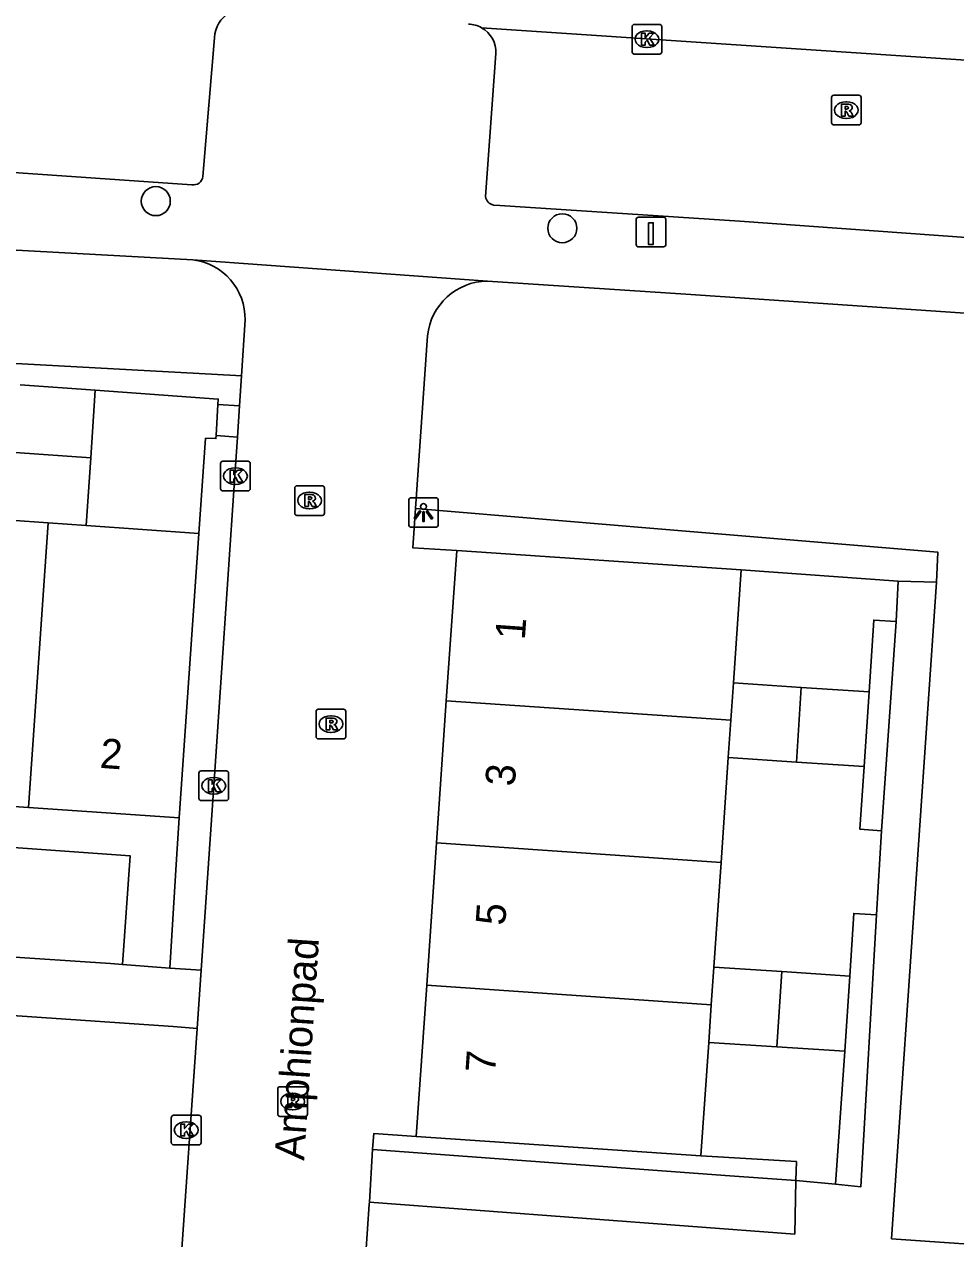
# Model space of a CAD drawing. Extents: x 161848 to 162726, y 385382 to 386521.
# Drawn here: x 162165.77 to 162197.17, y 386112.26 to 386153.2 of the extents above; entities that cross this region are included whole.
import ezdxf

# ---------------------------------------------------------------- set-up
doc = ezdxf.new("R2010")
doc.units = 0
for name, color, linetype in [('IMGEO_Boom', 7, 'Continuous'), ('IMGEO_Groenvoorziening', 7, 'Continuous'), ('IMGEO_Hek', 7, 'Continuous'), ('IMGEO_Kolk', 7, 'Continuous'), ('IMGEO_Laadpaal', 7, 'Continuous'), ('IMGEO_Lichtpunt', 7, 'Continuous'), ('IMGEO_Openbare_ruimte_label', 7, 'Continuous'), ('IMGEO_Pand', 7, 'Continuous'), ('IMGEO_Pand_nummerreeks', 7, 'Continuous'), ('IMGEO_Rijbaan_lokaal_gesloten', 7, 'Continuous'), ('IMGEO_Rioolput', 7, 'Continuous'), ('IMGEO_Voetpad_halfverhard', 7, 'Continuous'), ('IMGEO_Voetpad_open', 7, 'Continuous')]:
    doc.layers.add(name, color=color, linetype=linetype)

msp = doc.modelspace()

# ---------------------------------------------------------------- linework, layer by layer
at = {"layer": 'IMGEO_Boom'}
for centre in [(162170.208, 386147.238), (162183.91, 386146.323)]:
    msp.add_circle(centre, 0.489, dxfattribs=at)
at = {"layer": 'IMGEO_Groenvoorziening'}
for points in [[(162173.092, 386141.351), (162172.906, 386141.36), (162163.406, 386141.875)], [(162168.169, 386140.871), (162172.313, 386140.564), (162172.302, 386140.386)], [(162171.66, 386136.038), (162171.888, 386139.245), (162172.232, 386139.234), (162172.239, 386139.337)], [(162178.96, 386136.873), (162186.992, 386136.201), (162196.564, 386135.407), (162196.522, 386134.393)], [(162195.233, 386134.431), (162189.942, 386134.809)], [(162194.249, 386130.694), (162194.409, 386133.116), (162195.166, 386133.065)], [(162194.083, 386128.179), (162193.943, 386126.065), (162194.673, 386126.016)], [(162194.495, 386123.177), (162193.736, 386123.228), (162193.598, 386121.117)], [(162193.432, 386118.587), (162193.117, 386114.1)], [(162191.782, 386114.224), (162191.8, 386114.867), (162188.579, 386115.053)]]:
    msp.add_lwpolyline(points, dxfattribs=at)
at = {"layer": 'IMGEO_Hek'}
for points in [[(162168.169, 386140.871), (162172.313, 386140.564), (162172.302, 386140.386), (162172.239, 386139.337), (162172.232, 386139.234), (162171.888, 386139.245), (162171.66, 386136.038)], [(162189.942, 386134.809), (162195.233, 386134.431)], [(162195.166, 386133.065), (162195.233, 386134.431)], [(162195.166, 386133.065), (162194.409, 386133.116), (162194.249, 386130.694)], [(162194.083, 386128.179), (162193.943, 386126.065), (162194.673, 386126.016)], [(162194.495, 386123.177), (162194.673, 386126.016)], [(162193.598, 386121.117), (162193.736, 386123.228), (162194.495, 386123.177)], [(162193.432, 386118.587), (162193.117, 386114.1)], [(162191.782, 386114.224), (162191.8, 386114.867), (162188.579, 386115.053)], [(162191.782, 386114.224), (162193.117, 386114.1)]]:
    msp.add_lwpolyline(points, dxfattribs=at)
at = {"layer": 'IMGEO_Kolk'}
for p, q in [((162186.262, 386152.271), (162186.262, 386153.123)), ((162186.337, 386153.197), (162187.189, 386153.197)), ((162186.75, 386152.977), (162186.775, 386152.977)), ((162187.263, 386153.123), (162187.263, 386152.271)), ((162187.189, 386152.197), (162186.337, 386152.197)), ((162186.773, 386152.417), (162186.748, 386152.417)), ((162172.391, 386137.544), (162172.391, 386138.396)), ((162172.466, 386138.47), (162173.318, 386138.47)), ((162172.879, 386138.25), (162172.904, 386138.25)), ((162173.392, 386138.396), (162173.392, 386137.544)), ((162173.318, 386137.47), (162172.466, 386137.47)), ((162172.902, 386137.69), (162172.877, 386137.69)), ((162171.736, 386128.032), (162172.588, 386128.032)), ((162171.661, 386127.106), (162171.661, 386127.958)), ((162172.149, 386127.812), (162172.174, 386127.812)), ((162172.662, 386127.958), (162172.662, 386127.106)), ((162172.172, 386127.252), (162172.147, 386127.252)), ((162172.588, 386127.032), (162171.736, 386127.032)), ((162170.731, 386115.501), (162170.731, 386116.353)), ((162170.806, 386116.427), (162171.658, 386116.427)), ((162171.219, 386116.207), (162171.244, 386116.207)), ((162171.732, 386116.353), (162171.732, 386115.501)), ((162171.658, 386115.427), (162170.806, 386115.427)), ((162171.242, 386115.647), (162171.217, 386115.647))]:
    msp.add_line(p, q, dxfattribs=at)
for points in [[(162186.262, 386152.271), (162186.262, 386153.123)], [(162186.337, 386153.197), (162187.189, 386153.197)], [(162187.263, 386153.123), (162187.263, 386152.271)], [(162186.583, 386152.897), (162186.706, 386152.897), (162186.706, 386152.746), (162186.836, 386152.897), (162187, 386152.897), (162186.854, 386152.746), (162187.007, 386152.497), (162186.855, 386152.497), (162186.77, 386152.661), (162186.706, 386152.594), (162186.706, 386152.497), (162186.583, 386152.497), (162186.583, 386152.897)], [(162187.189, 386152.197), (162186.337, 386152.197)], [(162172.391, 386137.544), (162172.391, 386138.396)], [(162172.466, 386138.47), (162173.318, 386138.47)], [(162173.392, 386138.396), (162173.392, 386137.544)], [(162172.712, 386138.17), (162172.835, 386138.17), (162172.835, 386138.019), (162172.965, 386138.17), (162173.129, 386138.17), (162172.983, 386138.019), (162173.136, 386137.77), (162172.984, 386137.77), (162172.899, 386137.934), (162172.835, 386137.867), (162172.835, 386137.77), (162172.712, 386137.77), (162172.712, 386138.17)], [(162173.318, 386137.47), (162172.466, 386137.47)], [(162171.736, 386128.032), (162172.588, 386128.032)], [(162171.661, 386127.106), (162171.661, 386127.958)], [(162171.982, 386127.732), (162172.105, 386127.732), (162172.105, 386127.581), (162172.235, 386127.732), (162172.399, 386127.732), (162172.253, 386127.581), (162172.406, 386127.332), (162172.254, 386127.332), (162172.169, 386127.496), (162172.105, 386127.429), (162172.105, 386127.332), (162171.982, 386127.332), (162171.982, 386127.732)], [(162172.662, 386127.958), (162172.662, 386127.106)], [(162172.588, 386127.032), (162171.736, 386127.032)], [(162170.731, 386115.501), (162170.731, 386116.353)], [(162170.806, 386116.427), (162171.658, 386116.427)], [(162171.052, 386116.127), (162171.175, 386116.127), (162171.175, 386115.976), (162171.305, 386116.127), (162171.469, 386116.127), (162171.323, 386115.976), (162171.476, 386115.727), (162171.324, 386115.727), (162171.239, 386115.891), (162171.175, 386115.824), (162171.175, 386115.727), (162171.052, 386115.727), (162171.052, 386116.127)], [(162171.732, 386116.353), (162171.732, 386115.501)], [(162171.658, 386115.427), (162170.806, 386115.427)]]:
    msp.add_lwpolyline(points, dxfattribs=at)
for centre, start, end in [((162186.339, 386153.121), 91.552, 178.448), ((162186.339, 386153.121), 91.552, 178.448), ((162187.187, 386153.121), 1.552, 88.448), ((162187.187, 386153.121), 1.552, 88.448), ((162186.339, 386152.273), 181.552, 268.448), ((162186.339, 386152.273), 181.552, 268.448), ((162187.187, 386152.273), 271.552, 358.448), ((162187.187, 386152.273), 271.552, 358.448), ((162172.468, 386138.394), 91.552, 178.448), ((162172.468, 386138.394), 91.552, 178.448), ((162173.316, 386138.394), 1.552, 88.448), ((162173.316, 386138.394), 1.552, 88.448), ((162172.468, 386137.546), 181.552, 268.448), ((162172.468, 386137.546), 181.552, 268.448), ((162173.316, 386137.546), 271.552, 358.448), ((162173.316, 386137.546), 271.552, 358.448), ((162171.738, 386127.956), 91.552, 178.448), ((162171.738, 386127.956), 91.552, 178.448), ((162172.586, 386127.956), 1.552, 88.448), ((162172.586, 386127.956), 1.552, 88.448), ((162171.738, 386127.108), 181.552, 268.448), ((162171.738, 386127.108), 181.552, 268.448), ((162172.586, 386127.108), 271.552, 358.448), ((162172.586, 386127.108), 271.552, 358.448), ((162170.808, 386116.351), 91.552, 178.448), ((162170.808, 386116.351), 91.552, 178.448), ((162171.656, 386116.351), 1.552, 88.448), ((162171.656, 386116.351), 1.552, 88.448), ((162170.808, 386115.503), 181.552, 268.448), ((162170.808, 386115.503), 181.552, 268.448), ((162171.656, 386115.503), 271.552, 358.448), ((162171.656, 386115.503), 271.552, 358.448)]:
    msp.add_arc(centre, 0.0765, start, end, dxfattribs=at)
for centre, major_axis, ratio, start_param, end_param in [((162186.749, 386152.697), (-0.387, 0.002), 0.722429, 4.712389, 7.853982), ((162186.774, 386152.697), (-0.39, 0.002), 0.717154, 1.570796, 4.712389), ((162172.878, 386137.97), (-0.387, 0.002), 0.722429, 4.712389, 7.853982), ((162172.903, 386137.97), (-0.39, 0.002), 0.717154, 1.570796, 4.712389), ((162172.148, 386127.532), (-0.387, 0.002), 0.722429, 4.712389, 7.853982), ((162172.173, 386127.532), (-0.39, 0.002), 0.717154, 1.570796, 4.712389), ((162171.218, 386115.927), (-0.387, 0.002), 0.722429, 4.712389, 7.853982), ((162171.243, 386115.927), (-0.39, 0.002), 0.717154, 1.570796, 4.712389)]:
    msp.add_ellipse(centre, major_axis=major_axis, ratio=ratio, start_param=start_param, end_param=end_param, dxfattribs=at)
at = {"layer": 'IMGEO_Laadpaal'}
for p, q in [((162186.399, 386146.614), (162186.399, 386145.773)), ((162186.399, 386146.614), (162186.399, 386145.773)), ((162187.315, 386146.698), (162186.474, 386146.698)), ((162187.315, 386146.698), (162186.474, 386146.698)), ((162187.399, 386145.782), (162187.399, 386146.623)), ((162187.399, 386145.782), (162187.399, 386146.623)), ((162186.483, 386145.698), (162187.324, 386145.698)), ((162186.483, 386145.698), (162187.324, 386145.698))]:
    msp.add_line(p, q, dxfattribs=at)
msp.add_lwpolyline([(162186.814, 386146.511), (162186.974, 386146.511), (162186.974, 386145.778), (162186.814, 386145.778), (162186.814, 386146.511)], dxfattribs=at)
for centre, start, end in [((162186.477, 386146.62), 92.4484, 184.2845), ((162186.477, 386146.62), 92.4484, 184.2845), ((162187.321, 386146.62), 2.4484, 94.2845), ((162187.321, 386146.62), 2.4484, 94.2845), ((162186.477, 386145.776), 182.4484, 274.2845), ((162186.477, 386145.776), 182.4484, 274.2845), ((162187.321, 386145.776), 272.4484, 4.2845), ((162187.321, 386145.776), 272.4484, 4.2845)]:
    msp.add_arc(centre, 0.0779, start, end, dxfattribs=at)
at = {"layer": 'IMGEO_Lichtpunt'}
for p, q in [((162178.732, 386137.146), (162178.732, 386136.339)), ((162178.732, 386137.146), (162178.732, 386136.339)), ((162179.634, 386137.241), (162178.826, 386137.241)), ((162179.634, 386137.241), (162178.826, 386137.241)), ((162179.728, 386136.339), (162179.728, 386137.146)), ((162179.728, 386136.339), (162179.728, 386137.146)), ((162178.826, 386136.245), (162179.634, 386136.245)), ((162178.826, 386136.245), (162179.634, 386136.245))]:
    msp.add_line(p, q, dxfattribs=at)
for points in [[(162179.106, 386136.81), (162179.145, 386136.782), (162178.957, 386136.52), (162178.919, 386136.547), (162179.106, 386136.81)], [(162179.208, 386136.762), (162179.255, 386136.762), (162179.255, 386136.44), (162179.208, 386136.44), (162179.208, 386136.762)], [(162179.318, 386136.782), (162179.356, 386136.809), (162179.543, 386136.547), (162179.504, 386136.519), (162179.318, 386136.782)]]:
    msp.add_lwpolyline(points, dxfattribs=at)
msp.add_circle((162179.231, 386136.944), 0.0994, dxfattribs=at)
for centre, start, end in [((162178.826, 386137.146), 90, 180), ((162178.826, 386137.146), 90, 180), ((162179.634, 386137.146), 0, 90), ((162179.634, 386137.146), 0, 90), ((162178.826, 386136.339), 180, 270), ((162178.826, 386136.339), 180, 270), ((162179.634, 386136.339), 270, 0), ((162179.634, 386136.339), 270, 360)]:
    msp.add_arc(centre, 0.0946, start, end, dxfattribs=at)
at = {"layer": 'IMGEO_Pand'}
for points in [[(162168.169, 386140.871), (162165.635, 386141.052)], [(162168.012, 386138.585), (162168.169, 386140.871)], [(162165.471, 386138.767), (162168.012, 386138.585)], [(162167.855, 386136.303), (162168.012, 386138.585)], [(162165.306, 386136.481), (162166.581, 386136.392)], [(162166.581, 386136.392), (162165.914, 386126.798)], [(162166.581, 386136.392), (162167.855, 386136.303)], [(162167.855, 386136.303), (162171.66, 386136.038)], [(162171.66, 386136.038), (162170.994, 386126.448)], [(162180, 386130.4), (162180.349, 386135.465)], [(162180.349, 386135.465), (162189.942, 386134.809)], [(162189.942, 386134.809), (162189.679, 386130.999)], [(162189.593, 386129.74), (162189.679, 386130.999)], [(162189.679, 386130.999), (162191.964, 386130.847)], [(162191.964, 386130.847), (162191.799, 386128.329)], [(162191.964, 386130.847), (162194.249, 386130.694)], [(162194.249, 386130.694), (162194.083, 386128.179)], [(162179.67, 386125.608), (162180, 386130.4)], [(162189.593, 386129.74), (162180, 386130.4)], [(162189.506, 386128.48), (162189.593, 386129.74)], [(162189.506, 386128.48), (162189.262, 386124.948)], [(162191.799, 386128.329), (162189.506, 386128.48)], [(162194.083, 386128.179), (162191.799, 386128.329)], [(162165.914, 386126.798), (162161.121, 386127.128)], [(162170.994, 386126.448), (162165.914, 386126.798)], [(162179.34, 386120.809), (162179.67, 386125.608)], [(162189.262, 386124.948), (162179.67, 386125.608)], [(162189.262, 386124.948), (162189.018, 386121.416)], [(162188.931, 386120.149), (162189.018, 386121.416)], [(162189.018, 386121.416), (162191.308, 386121.267)], [(162191.308, 386121.267), (162191.142, 386118.734)], [(162191.308, 386121.267), (162193.598, 386121.117)], [(162193.598, 386121.117), (162193.432, 386118.587)], [(162178.989, 386115.713), (162179.34, 386120.809)], [(162188.931, 386120.149), (162179.34, 386120.809)], [(162188.844, 386118.882), (162188.931, 386120.149)], [(162188.844, 386118.882), (162188.579, 386115.053)], [(162191.142, 386118.734), (162188.844, 386118.882)], [(162193.432, 386118.587), (162191.142, 386118.734)], [(162188.579, 386115.053), (162178.989, 386115.713)]]:
    msp.add_lwpolyline(points, dxfattribs=at)
at = {"layer": 'IMGEO_Rijbaan_lokaal_gesloten'}
msp.add_lwpolyline([(162181.189, 386153.084), (162199.031, 386151.892), (162226.436, 386150.01)], dxfattribs=at)
msp.add_arc((162180.714, 386152.25), 0.959, 60.3446, 87.868, dxfattribs=at)
at = {"layer": 'IMGEO_Rioolput'}
for p, q in [((162192.983, 386149.88), (162192.983, 386150.732)), ((162193.058, 386150.806), (162193.91, 386150.806)), ((162193.471, 386150.586), (162193.496, 386150.586)), ((162193.984, 386150.732), (162193.984, 386149.88)), ((162193.91, 386149.806), (162193.058, 386149.806)), ((162193.494, 386150.026), (162193.469, 386150.026)), ((162174.89, 386136.721), (162174.89, 386137.573)), ((162174.965, 386137.647), (162175.817, 386137.647)), ((162175.378, 386137.427), (162175.403, 386137.427)), ((162175.891, 386137.573), (162175.891, 386136.721)), ((162175.817, 386136.647), (162174.965, 386136.647)), ((162175.401, 386136.867), (162175.376, 386136.867)), ((162175.611, 386129.186), (162175.611, 386130.038)), ((162175.686, 386130.112), (162176.538, 386130.112)), ((162176.612, 386130.038), (162176.612, 386129.186)), ((162176.099, 386129.892), (162176.124, 386129.892)), ((162176.122, 386129.332), (162176.097, 386129.332)), ((162176.538, 386129.112), (162175.686, 386129.112)), ((162174.392, 386117.389), (162175.244, 386117.389)), ((162174.317, 386116.463), (162174.317, 386117.315)), ((162174.805, 386117.169), (162174.83, 386117.169)), ((162175.318, 386117.315), (162175.318, 386116.463)), ((162174.828, 386116.609), (162174.803, 386116.609)), ((162175.244, 386116.389), (162174.392, 386116.389))]:
    msp.add_line(p, q, dxfattribs=at)
for points in [[(162192.983, 386149.88), (162192.983, 386150.732)], [(162193.058, 386150.806), (162193.91, 386150.806)], [(162193.572, 386150.504), (162193.32, 386150.506), (162193.32, 386150.106)], [(162193.984, 386150.732), (162193.984, 386149.88)], [(162193.32, 386150.106), (162193.444, 386150.106), (162193.444, 386150.268), (162193.455, 386150.268)], [(162193.498, 386150.425), (162193.444, 386150.425), (162193.444, 386150.344)], [(162193.444, 386150.344), (162193.496, 386150.344)], [(162193.502, 386150.239), (162193.573, 386150.106), (162193.713, 386150.106), (162193.648, 386150.232)], [(162193.91, 386149.806), (162193.058, 386149.806)], [(162174.89, 386136.721), (162174.89, 386137.573)], [(162174.965, 386137.647), (162175.817, 386137.647)], [(162175.891, 386137.573), (162175.891, 386136.721)], [(162175.479, 386137.345), (162175.227, 386137.347), (162175.227, 386136.947)], [(162175.227, 386136.947), (162175.351, 386136.947), (162175.351, 386137.109), (162175.362, 386137.109)], [(162175.405, 386137.266), (162175.351, 386137.266), (162175.351, 386137.185)], [(162175.351, 386137.185), (162175.403, 386137.185)], [(162175.409, 386137.08), (162175.48, 386136.947), (162175.62, 386136.947), (162175.555, 386137.073)], [(162175.817, 386136.647), (162174.965, 386136.647)], [(162175.611, 386129.186), (162175.611, 386130.038)], [(162175.686, 386130.112), (162176.538, 386130.112)], [(162176.612, 386130.038), (162176.612, 386129.186)], [(162176.2, 386129.81), (162175.948, 386129.812), (162175.948, 386129.412)], [(162176.126, 386129.731), (162176.072, 386129.731), (162176.072, 386129.65)], [(162176.072, 386129.65), (162176.124, 386129.65)], [(162175.948, 386129.412), (162176.072, 386129.412), (162176.072, 386129.574), (162176.083, 386129.574)], [(162176.13, 386129.545), (162176.201, 386129.412), (162176.341, 386129.412), (162176.276, 386129.538)], [(162176.538, 386129.112), (162175.686, 386129.112)], [(162174.392, 386117.389), (162175.244, 386117.389)], [(162174.317, 386116.463), (162174.317, 386117.315)], [(162174.906, 386117.087), (162174.654, 386117.089), (162174.654, 386116.689)], [(162174.832, 386117.008), (162174.778, 386117.008), (162174.778, 386116.927)], [(162174.778, 386116.927), (162174.83, 386116.927)], [(162175.318, 386117.315), (162175.318, 386116.463)], [(162174.654, 386116.689), (162174.778, 386116.689), (162174.778, 386116.851), (162174.789, 386116.851)], [(162174.836, 386116.822), (162174.907, 386116.689), (162175.047, 386116.689), (162174.982, 386116.815)], [(162175.244, 386116.389), (162174.392, 386116.389)]]:
    msp.add_lwpolyline(points, dxfattribs=at)
for centre, radius, start, end in [((162193.06, 386150.73), 0.0765, 91.552, 178.448), ((162193.06, 386150.73), 0.0765, 91.552, 178.448), ((162193.571, 386150.394), 0.109, 350.3612, 89.416), ((162193.908, 386150.73), 0.0765, 1.552, 88.448), ((162193.908, 386150.73), 0.0765, 1.552, 88.448), ((162193.454, 386150.215), 0.0533, 26.0293, 88.6989), ((162193.48, 386150.533), 0.19, 274.7715, 282.9687), ((162193.504, 386150.329), 0.0964, 77.0061, 93.1865), ((162193.518, 386150.386), 0.0378, 276.6634, 79.6772), ((162193.569, 386150.394), 0.112, 277.5842, 350.9817), ((162193.553, 386150.179), 0.108, 29.5134, 73.7905), ((162193.06, 386149.882), 0.0765, 181.552, 268.448), ((162193.06, 386149.882), 0.0765, 181.552, 268.448), ((162193.908, 386149.882), 0.0765, 271.552, 358.448), ((162193.908, 386149.882), 0.0765, 271.552, 358.448), ((162174.967, 386137.571), 0.0765, 91.552, 178.448), ((162174.967, 386137.571), 0.0765, 91.552, 178.448), ((162175.815, 386137.571), 0.0765, 1.552, 88.448), ((162175.815, 386137.571), 0.0765, 1.552, 88.448), ((162175.361, 386137.056), 0.0533, 26.0293, 88.6989), ((162175.387, 386137.374), 0.19, 274.7715, 282.9687), ((162175.411, 386137.17), 0.0964, 77.0061, 93.1865), ((162175.425, 386137.227), 0.0378, 276.6634, 79.6772), ((162175.478, 386137.235), 0.109, 350.3612, 89.416), ((162175.476, 386137.235), 0.112, 277.5842, 350.9817), ((162175.46, 386137.02), 0.108, 29.5134, 73.7905), ((162174.967, 386136.723), 0.0765, 181.552, 268.448), ((162174.967, 386136.723), 0.0765, 181.552, 268.448), ((162175.815, 386136.723), 0.0765, 271.552, 358.448), ((162175.815, 386136.723), 0.0765, 271.552, 358.448), ((162175.688, 386130.036), 0.0765, 91.552, 178.448), ((162175.688, 386130.036), 0.0765, 91.552, 178.448), ((162176.536, 386130.036), 0.0765, 1.552, 88.448), ((162176.536, 386130.036), 0.0765, 1.552, 88.448), ((162176.108, 386129.839), 0.19, 274.7715, 282.9687), ((162176.132, 386129.635), 0.0964, 77.0061, 93.1865), ((162176.146, 386129.692), 0.0378, 276.6634, 79.6772), ((162176.199, 386129.7), 0.109, 350.3612, 89.416), ((162176.197, 386129.7), 0.112, 277.5842, 350.9817), ((162176.082, 386129.521), 0.0533, 26.0293, 88.6989), ((162176.181, 386129.485), 0.108, 29.5134, 73.7905), ((162175.688, 386129.188), 0.0765, 181.552, 268.448), ((162175.688, 386129.188), 0.0765, 181.552, 268.448), ((162176.536, 386129.188), 0.0765, 271.552, 358.448), ((162176.536, 386129.188), 0.0765, 271.552, 358.448), ((162174.394, 386117.313), 0.0765, 91.552, 178.448), ((162174.394, 386117.313), 0.0765, 91.552, 178.448), ((162175.242, 386117.313), 0.0765, 1.552, 88.448), ((162175.242, 386117.313), 0.0765, 1.552, 88.448), ((162174.814, 386117.116), 0.19, 274.7715, 282.9687), ((162174.838, 386116.912), 0.0964, 77.0061, 93.1865), ((162174.852, 386116.969), 0.0378, 276.6634, 79.6772), ((162174.905, 386116.977), 0.109, 350.3612, 89.416), ((162174.903, 386116.977), 0.112, 277.5842, 350.9817), ((162174.788, 386116.798), 0.0533, 26.0293, 88.6989), ((162174.887, 386116.762), 0.108, 29.5134, 73.7905), ((162174.394, 386116.465), 0.0765, 181.552, 268.448), ((162174.394, 386116.465), 0.0765, 181.552, 268.448), ((162175.242, 386116.465), 0.0765, 271.552, 358.448), ((162175.242, 386116.465), 0.0765, 271.552, 358.448)]:
    msp.add_arc(centre, radius, start, end, dxfattribs=at)
for centre, major_axis, ratio, start_param, end_param in [((162193.47, 386150.306), (-0.387, 0.002), 0.722429, 4.712389, 7.853982), ((162193.495, 386150.306), (-0.39, 0.002), 0.717154, 1.570796, 4.712389), ((162175.377, 386137.147), (-0.387, 0.002), 0.722429, 4.712389, 7.853982), ((162175.402, 386137.147), (-0.39, 0.002), 0.717154, 1.570796, 4.712389), ((162176.098, 386129.612), (-0.387, 0.002), 0.722429, 4.712389, 7.853982), ((162176.123, 386129.612), (-0.39, 0.002), 0.717154, 1.570796, 4.712389), ((162174.804, 386116.889), (-0.387, 0.002), 0.722429, 4.712389, 7.853982), ((162174.829, 386116.889), (-0.39, 0.002), 0.717154, 1.570796, 4.712389)]:
    msp.add_ellipse(centre, major_axis=major_axis, ratio=ratio, start_param=start_param, end_param=end_param, dxfattribs=at)
at = {"layer": 'IMGEO_Voetpad_halfverhard'}
for points in [[(162209.026, 386109.951), (162209.113, 386111.285), (162195.011, 386112.263), (162196.522, 386134.393)], [(162195.233, 386134.431), (162195.166, 386133.065)], [(162196.522, 386134.393), (162195.233, 386134.431)], [(162195.166, 386133.065), (162194.673, 386126.016)], [(162194.673, 386126.016), (162194.495, 386123.177)], [(162194.495, 386123.177), (162193.967, 386114.011), (162193.117, 386114.1)], [(162193.117, 386114.1), (162191.782, 386114.224)]]:
    msp.add_lwpolyline(points, dxfattribs=at)
at = {"layer": 'IMGEO_Voetpad_open'}
for points in [[(162118.128, 386155.403), (162117.889, 386151.469), (162141.7, 386149.843), (162171.421, 386147.793)], [(162171.791, 386148.069), (162172.197, 386152.873)], [(162181.326, 386147.395), (162181.674, 386152.214)], [(162223.832, 386144.243), (162200.015, 386145.835), (162189.89, 386146.567), (162181.808, 386147.096), (162181.585, 386147.108)], [(162163.647, 386145.689), (162171.459, 386145.261)], [(162181.383, 386144.541), (162171.459, 386145.261)], [(162181.383, 386144.541), (162188.069, 386144.097), (162205.581, 386142.913), (162213.572, 386142.256), (162223.61, 386141.567)], [(162173.215, 386143.232), (162173.092, 386141.351)], [(162178.96, 386136.873), (162179.369, 386142.702)], [(162173.092, 386141.351), (162173.025, 386140.343)], [(162172.239, 386139.337), (162172.302, 386140.386)], [(162172.302, 386140.386), (162173.025, 386140.343)], [(162173.025, 386140.343), (162172.956, 386139.284)], [(162172.956, 386139.284), (162172.87, 386137.982), (162172.162, 386127.532), (162171.732, 386121.313)], [(162172.239, 386139.337), (162172.956, 386139.284)], [(162180.349, 386135.465), (162178.868, 386135.555), (162178.96, 386136.873)], [(162151.233, 386126.464), (162169.342, 386125.174), (162169.081, 386121.511)], [(162170.677, 386121.382), (162170.907, 386125.063), (162170.994, 386126.448)], [(162169.081, 386121.511), (162168.685, 386121.543), (162157.444, 386122.288), (162155.926, 386100.139)], [(162170.677, 386121.382), (162169.081, 386121.511)], [(162171.732, 386121.313), (162170.677, 386121.382)], [(162171.601, 386119.355), (162171.732, 386121.313)], [(162157.16, 386089.366), (162159.287, 386120.206), (162170.797, 386119.413), (162171.601, 386119.355)], [(162171.601, 386119.355), (162169.796, 386093.348)], [(162177.509, 386115.266), (162177.51, 386115.287), (162177.554, 386115.808), (162178.989, 386115.713)], [(162177.409, 386113.501), (162177.509, 386115.266)], [(162177.509, 386115.266), (162189.561, 386114.386), (162191.782, 386114.224)], [(162191.782, 386114.224), (162191.743, 386112.421), (162177.409, 386113.501)], [(162177.17, 386110.108), (162177.405, 386113.43), (162177.409, 386113.501)]]:
    msp.add_lwpolyline(points, dxfattribs=at)
for centre, radius, start, end in [((162173.195, 386152.709), 1.011, 112.3663, 170.6593), ((162180.716, 386152.25), 0.958, 357.8298, 60.447), ((162171.483, 386148.096), 0.309, 258.3803, 355.0616), ((162181.645, 386147.422), 0.32, 184.9138, 259.2149), ((162171.214, 386143.275), 2.001, 358.7752, 82.9739), ((162181.4, 386142.5), 2.041, 90.47, 174.3289)]:
    msp.add_arc(centre, radius, start, end, dxfattribs=at)

# ---------------------------------------------------------------- texts
at = {"layer": 'IMGEO_Openbare_ruimte_label'}
msp.add_text('Amphionpad', height=1, rotation=86.1593, dxfattribs=at).set_placement((162175.207, 386114.888))
at = {"layer": 'IMGEO_Pand_nummerreeks'}
for s, rotation, p in [('1', 85.8577, (162182.645, 386132.432)), ('2', 355.8632, (162168.304, 386128.138)), ('3', 85.8635, (162182.305, 386127.493)), ('5', 85.8692, (162181.982, 386122.802)), ('7', 85.8635, (162181.64, 386117.829))]:
    msp.add_text(s, height=1, rotation=rotation, dxfattribs=at).set_placement(p)

doc.saveas('drawing.dxf')
